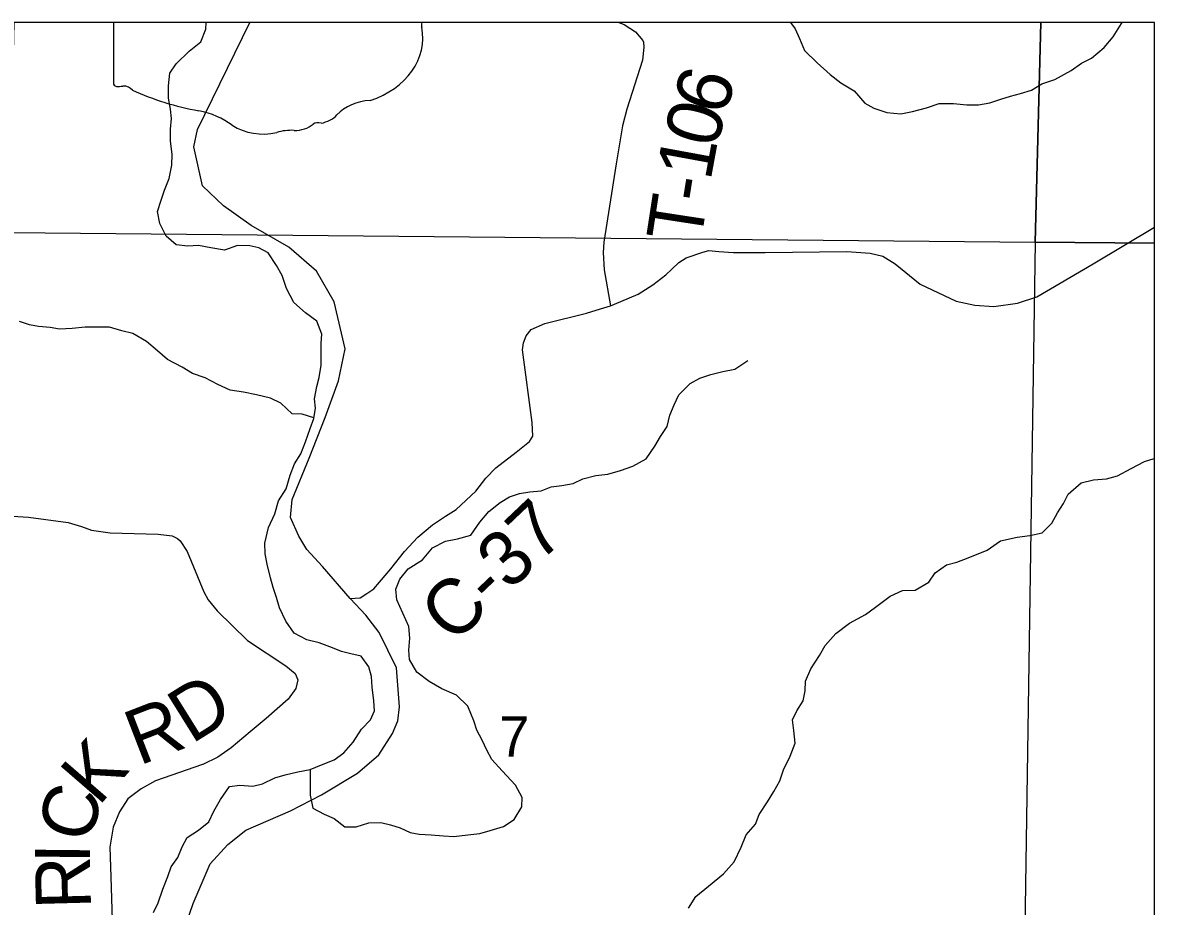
# Model space of a CAD drawing. Extents: x -452339 to 6403467, y -1 to 1814750.
# Drawn here: x -59685 to -53520, y 1558323 to 1563141 of the extents above; entities that cross this region are included whole.
import ezdxf

# ---------------------------------------------------------------- set-up
doc = ezdxf.new("R2010")
doc.units = 0
for name, color, linetype in [('GM_X_County', 7, 'Continuous'), ('GM_X_County_Road', 7, 'Continuous'), ('GM_X_County_ROW', 7, 'Continuous'), ('GM_X_Major_Lake', 7, 'Continuous'), ('GM_X_Major_Lake_Text', 7, 'Continuous'), ('GM_X_Section', 7, 'Continuous'), ('GM_X_Township_Road', 7, 'Continuous'), ('GM_X_Township_Road_Text', 7, 'Continuous'), ('GM_X_Unincorporated_Location', 7, 'Continuous')]:
    doc.layers.add(name, color=color, linetype=linetype)

msp = doc.modelspace()

# ---------------------------------------------------------------- linework, layer by layer
at = {"layer": 'GM_X_County_Road'}
msp.add_lwpolyline([(-58830, 1558123.3), (-58756.7, 1558338.3), (-58663, 1558554.5), (-58567.1, 1558660.8), (-58469.2, 1558739.1), (-58225.8, 1558844.3), (-58057.5, 1558932), (-57861.9, 1559048.6), (-57745.8, 1559148.9), (-57670, 1559265.2), (-57642, 1559335.3), (-57632.1, 1559411.5), (-57648.3, 1559623.8), (-57742.4, 1559816), (-57816.5, 1559910), (-57900.9, 1560000.9), (-58052.6, 1560176.1), (-58136.7, 1560268.1), (-58181.5, 1560340.7), (-58226, 1560442.8), (-58216.3, 1560541.1), (-58125, 1560766.1), (-58037.7, 1560987.2), (-57964.4, 1561188.1), (-57929, 1561362.7), (-57988.1, 1561619.1), (-58084.9, 1561785.1), (-58235.6, 1561916.8), (-58440.5, 1562034.1), (-58591.1, 1562141.6), (-58705.7, 1562251.4), (-58752.4, 1562462.6), (-58732.5, 1562558.8), (-58447.7, 1563140.5)], dxfattribs=at)
at = {"layer": 'GM_X_County_ROW'}
for points in [[(-56437.5, 1563140.5), (-56408, 1563129.7), (-56345.7, 1563090.1), (-56307.4, 1563042.3), (-56303.3, 1563034.3), (-56301.2, 1563006.3), (-56308.7, 1562936.1), (-56394.7, 1562669), (-56418.1, 1562578.7), (-56452.6, 1562370.1), (-56519.5, 1561942.9), (-56523.1, 1561886.8), (-56516.4, 1561792.7), (-56482.4, 1561596.6)], [(-60027.1, 1560469.2), (-59652.8, 1560443.9), (-59438.3, 1560415.7), (-59363.9, 1560393), (-59309.6, 1560373.9), (-59209.4, 1560359.7), (-58947.3, 1560352.4), (-58871.1, 1560343.7), (-58840.9, 1560328.3), (-58826.7, 1560316.5), (-58789.6, 1560257.1), (-58697.8, 1560038.3), (-58675.1, 1559994.6), (-58626, 1559933.4), (-58461.3, 1559772), (-58250.9, 1559633.6), (-58200.2, 1559592.4), (-58185.6, 1559558.6), (-58196.7, 1559510.3), (-58239.7, 1559453.4), (-58357.9, 1559347.1), (-58446.6, 1559275.4), (-58549.1, 1559187.3), (-58622.2, 1559135.9), (-58703.5, 1559096.4), (-58704.8, 1559095.9)], [(-58704.8, 1559095.9), (-58961.9, 1559007.6), (-59039.1, 1558964.1), (-59112.2, 1558908.7), (-59156.9, 1558837.7), (-59191.5, 1558754.9), (-59209.6, 1558646.4), (-59204.8, 1558484.2), (-59182.5, 1557777.2), (-59158.1, 1556948), (-59141, 1556884.2), (-59107.8, 1556814.7), (-59068.8, 1556759.3), (-58929.7, 1556639.9)]]:
    msp.add_lwpolyline(points, dxfattribs=at)
at = {"layer": 'GM_X_Section'}
msp.add_lwpolyline([(-57900.9, 1560000.9), (-57846.6, 1560004.1), (-57810.6, 1560028.2), (-57772.6, 1560054.3), (-57678.8, 1560162.6), (-57604.9, 1560256.9), (-57533, 1560335.1), (-57453.1, 1560403.3), (-57381.1, 1560449.5), (-57323.2, 1560485.7), (-57217.3, 1560586), (-57161.4, 1560658.2), (-57107.4, 1560714.3), (-56997.6, 1560798.6), (-56923.6, 1560856.8), (-56905.7, 1560886.9), (-56909.7, 1560961), (-56962.1, 1561357.6), (-56956.1, 1561395.6), (-56942.1, 1561433.7), (-56914.2, 1561467.8), (-56840.2, 1561500), (-56614.4, 1561556.4), (-56536.4, 1561580.5), (-56482.4, 1561596.6), (-56426.5, 1561620.8), (-56332.5, 1561661), (-56252.6, 1561711.2), (-56180.7, 1561765.3), (-56150.7, 1561795.4), (-56110.8, 1561833.6), (-56070.8, 1561857.7), (-55978.9, 1561889.8), (-55946.9, 1561897.9), (-55892.9, 1561892), (-55812.9, 1561888.1), (-55641, 1561888.3), (-55195.1, 1561893), (-55067.2, 1561883.2), (-54999.2, 1561867.3), (-54931.2, 1561825.3), (-54795.1, 1561715.4), (-54599.1, 1561621.5), (-54497.1, 1561599.6), (-54395.2, 1561593.8), (-54265.2, 1561612), (-54159.3, 1561646.2), (-53853.6, 1561825), (-53519.8, 1562026.2)], dxfattribs=at)
at = {"layer": 'GM_X_Township_Road'}
msp.add_lwpolyline([(-57511.3, 1563140.5), (-59190.9, 1563140.5), (-59190.9, 1562811.1)], dxfattribs=at)
for centre, major_axis, start_param, end_param in [((-57381.3, 1563128), (130.9, 0), 3.021572, 3.262537), ((-57967.2, 1563057.6), (461.6, 0), 5.101753, 6.440018), ((-59170.8, 1562808.7), (20.3, 0), 2.993084, 4.5083), ((-59167.7, 1562916.8), (155.2, 0), 4.665946, 4.897461), ((-59136, 1562750.1), (56, 0), 0.519207, 1.627899), ((-58429.4, 1563699.4), (1332.7, 0), 4.195997, 4.488961), ((-57772.6, 1562514.4), (252.8, 0), 1.647645, 2.488434), ((-58826.7, 1562336.3), (417, 0), 0.823519, 1.323587), ((-58092.9, 1562708.6), (149.1, 0), 4.937069, 5.64225), ((-58375.7, 1562744.8), (264.6, 0), 4.026481, 4.996735), ((-58203.5, 1562665.7), (141, 0), 4.691044, 5.507374), ((-58076, 1562563.3), (39.7, 0), 1.147584, 2.315152), ((-58222.8, 1562379.5), (217.4, 0), 1.495662, 1.94098)]:
    msp.add_ellipse(centre, major_axis=major_axis, ratio=0.8, start_param=start_param, end_param=end_param, dxfattribs=at)
at = {"layer": 'GM_X_Township_Road_Text'}
for points in [[(-58119.1, 1560928.2), (-58099.3, 1560982.3), (-58089.5, 1561038.4), (-58095.6, 1561090.5), (-58081.8, 1561156.6), (-58070, 1561206.7), (-58058.2, 1561272.8), (-58058.5, 1561392.9), (-58054.7, 1561443), (-58082.9, 1561513), (-58145, 1561558.8), (-58207.2, 1561614.7), (-58247.4, 1561690.6), (-58271.6, 1561762.6), (-58301.7, 1561816.6), (-58347.9, 1561886.5), (-58398, 1561912.4), (-58448, 1561924.2), (-58514, 1561926), (-58585.9, 1561899.7), (-58659.9, 1561913.5), (-58727.9, 1561925.3), (-58785.9, 1561921.1), (-58849.9, 1561928.8), (-58904, 1561976.7), (-58938.2, 1562044.7), (-58950.4, 1562110.7), (-58930.6, 1562172.8), (-58912.7, 1562227), (-58886.9, 1562291.1), (-58873.2, 1562363.2), (-58871.3, 1562423.3), (-58879.6, 1562493.4), (-58879.8, 1562559.4), (-58873.9, 1562617.5), (-58880.1, 1562669.6), (-58890.3, 1562729.6), (-58890.5, 1562795.7), (-58882.7, 1562865.8), (-58848.8, 1562915.9), (-58779.1, 1562984.2), (-58715.3, 1563036.5), (-58687.5, 1563104.7), (-58686.4, 1563140.5)], [(-55501.4, 1563140.5), (-55476.8, 1563105.8), (-55452.6, 1563053.8), (-55426.5, 1562987.8), (-55356.3, 1562922), (-55286.1, 1562858.2), (-55228, 1562812.3), (-55155.9, 1562768.5), (-55097.7, 1562700.7), (-55047.7, 1562674.8), (-54977.6, 1562651), (-54901.6, 1562643.3), (-54837.7, 1562655.5), (-54761.8, 1562675.8), (-54691.9, 1562700.1), (-54613.9, 1562700.3), (-54541.9, 1562692.6), (-54478, 1562692.8), (-54416, 1562703), (-54356.1, 1562723.3), (-54304.2, 1562739.5), (-54248.2, 1562753.7), (-54188.3, 1562771.9), (-54132.4, 1562806.1), (-54062.6, 1562830.4), (-53972.7, 1562878.8), (-53916.9, 1562919), (-53863, 1562947.2), (-53793.2, 1563005.6), (-53743.4, 1563063.8), (-53699.6, 1563136), (-53695, 1563140.5)], [(-58098.7, 1560985.4), (-58163.3, 1561006.1), (-58217.3, 1561008), (-58279.5, 1561065.8), (-58335.5, 1561093.6), (-58411.6, 1561111.4), (-58481.6, 1561125.2), (-58555.6, 1561136.9), (-58621.6, 1561168.7), (-58691.7, 1561204.6), (-58759.8, 1561228.4), (-58815.8, 1561262.2), (-58895.9, 1561304), (-58950.1, 1561351.8), (-59010.2, 1561401.7), (-59084.3, 1561445.5), (-59144.3, 1561461.3), (-59212.4, 1561481.1), (-59344.3, 1561480.6), (-59416.2, 1561472.4), (-59484.2, 1561470.2), (-59536.2, 1561478), (-59598.2, 1561483.8), (-59648.2, 1561493.6), (-59702.2, 1561511.5)], [(-58118.6, 1559070.2), (-58119.2, 1559003.8), (-58119, 1558929.7), (-58104.8, 1558857.7), (-58042.7, 1558825.9), (-57988.7, 1558802), (-57930.5, 1558756.2), (-57868.6, 1558756.4), (-57798.7, 1558778.7), (-57734.7, 1558780.9), (-57680.7, 1558767.1), (-57628.6, 1558751.2), (-57574.6, 1558725.4), (-57524.6, 1558717.5), (-57460.6, 1558713.7), (-57392.6, 1558708), (-57336.6, 1558704.2), (-57260.7, 1558712.4), (-57194.7, 1558720.7), (-57138.8, 1558736.9), (-57064.9, 1558759.2), (-57007, 1558797.4), (-56965.3, 1558865.6), (-56963.4, 1558915.7), (-56999.6, 1558983.7), (-57073.8, 1559061.5), (-57130, 1559123.4), (-57156.1, 1559175.4), (-57182.3, 1559229.3), (-57210.4, 1559283.3), (-57226.6, 1559335.3), (-57260.8, 1559415.3), (-57321, 1559475.2), (-57401.1, 1559508.9), (-57471.2, 1559548.8), (-57537.3, 1559600.6), (-57577.5, 1559668.5), (-57581.6, 1559720.6), (-57575.8, 1559784.7), (-57582, 1559848.7), (-57614.2, 1559920.7), (-57646.4, 1559994.7), (-57652.6, 1560052.7), (-57630.8, 1560106.9), (-57585, 1560163.1), (-57507.2, 1560211.4), (-57453.4, 1560277.7), (-57381.5, 1560314), (-57315.6, 1560326.2), (-57243.7, 1560346.5), (-57193.9, 1560416.8), (-57146.1, 1560475), (-57084.3, 1560525.3), (-57032.4, 1560555.5), (-56978.5, 1560573.7), (-56922.5, 1560581.9), (-56860.6, 1560588.1), (-56806.7, 1560610.3), (-56748.7, 1560616.5), (-56686.8, 1560628.8), (-56632.9, 1560653), (-56563, 1560671.3), (-56497, 1560679.5), (-56429.1, 1560699.8), (-56361.2, 1560722), (-56289.3, 1560762.3), (-56241.6, 1560832.6), (-56209.7, 1560884.7), (-56173.9, 1560938.9), (-56160.1, 1561001), (-56136.3, 1561057.2), (-56110.5, 1561111.3), (-56048.7, 1561173.6), (-55996.8, 1561201.8), (-55936.9, 1561222.1), (-55871, 1561238.3), (-55805, 1561250.6), (-55735.2, 1561298.9)], [(-58972.7, 1558290), (-58946.9, 1558342.1), (-58921.1, 1558416.3), (-58895.3, 1558486.5), (-58875.5, 1558538.6), (-58839.7, 1558588.8), (-58815.9, 1558647), (-58790, 1558699.1), (-58728.2, 1558739.4), (-58670.3, 1558783.6), (-58644.5, 1558841.8), (-58606.7, 1558906), (-58559, 1558976.3), (-58503, 1558984.5), (-58431, 1558978.7), (-58379.1, 1558990.9), (-58311.2, 1559023.2), (-58255.3, 1559039.4), (-58185.4, 1559055.7), (-58119.4, 1559069.9), (-58057.5, 1559094.2), (-57987.6, 1559122.4), (-57935.8, 1559160.7), (-57884, 1559218.9), (-57840.2, 1559289.2), (-57790.4, 1559339.4), (-57768.5, 1559389.5), (-57772.7, 1559443.6), (-57780.9, 1559517.6), (-57785.1, 1559575.7), (-57799.3, 1559629.7), (-57841.4, 1559687.6), (-57897.4, 1559699.5), (-57947.5, 1559713.3), (-57997.5, 1559733.2), (-58069.6, 1559758.9), (-58137.6, 1559776.7), (-58205.7, 1559812.6), (-58251.8, 1559878.5), (-58286.1, 1559950.4), (-58302.2, 1560006.5), (-58320.4, 1560060.5), (-58334.5, 1560114.5), (-58352.8, 1560188.5), (-58364.9, 1560244.5), (-58365.1, 1560302.6), (-58345.4, 1560388.8), (-58311.6, 1560463), (-58291.8, 1560533.1), (-58250, 1560599.4), (-58228.3, 1560673.5), (-58204.5, 1560735.7), (-58170.7, 1560789.9), (-58144.9, 1560856), (-58119.1, 1560928.2)], [(-56057.9, 1558314.1), (-56018.1, 1558376.3), (-55948.3, 1558432.6), (-55866.6, 1558501), (-55808.8, 1558565.3), (-55771.1, 1558645.5), (-55743.3, 1558713.7), (-55693.5, 1558772), (-55673.6, 1558824.1), (-55627.9, 1558892.3), (-55592.1, 1558948.5), (-55560.3, 1559006.7), (-55540.4, 1559066.8), (-55504.7, 1559141.1), (-55476.9, 1559213.3), (-55483.1, 1559281.3), (-55491.3, 1559339.4), (-55467.5, 1559389.5), (-55433.6, 1559443.7), (-55421.8, 1559497.8), (-55420, 1559549.9), (-55392.2, 1559618.1), (-55344.4, 1559690.3), (-55312.6, 1559744.5), (-55254.8, 1559810.8), (-55181.1, 1559867.1), (-55093.2, 1559913.4), (-55039.4, 1559953.7), (-54959.6, 1560014), (-54891.7, 1560044.3), (-54823.7, 1560046.6), (-54747.9, 1560090.9), (-54714.1, 1560141), (-54652.2, 1560185.3), (-54596.3, 1560199.5), (-54534.4, 1560223.8), (-54430.6, 1560264.2), (-54358.8, 1560316.5), (-54266.9, 1560334.8), (-54198.9, 1560345.1), (-54131, 1560359.3), (-54079.2, 1560411.6), (-54047.3, 1560467.8), (-54015.5, 1560519.9), (-53989.7, 1560570.1), (-53917.9, 1560632.4), (-53852, 1560648.7), (-53780, 1560652.9), (-53720.1, 1560669.2), (-53646.3, 1560709.5), (-53574.4, 1560747.8), (-53520.5, 1560764), (-53519.8, 1560764.1)]]:
    msp.add_lwpolyline(points, dxfattribs=at)
at = {"layer": 'GM_X_Unincorporated_Location'}
for points in [[(-54138.3, 1563140.5), (-59734.2, 1563140.5), (-59752.5, 1562321.9), (-59755.1, 1561995.7), (-54168.4, 1561943.8)], [(-53519.8, 1561938.6), (-53519.8, 1563140.5), (-54138.3, 1563140.5), (-54168.4, 1561943.8)], [(-54168.4, 1561943.8), (-54249.2, 1556628.8), (-59852, 1556682.6), (-59844.9, 1556964.8), (-59755.1, 1561995.7)], [(-53519.8, 1556617.7), (-53519.8, 1561938.6), (-54168.4, 1561943.8), (-54249.2, 1556628.8)]]:
    msp.add_lwpolyline(points, close=True, dxfattribs=at)

# ---------------------------------------------------------------- texts
at = {"layer": 'GM_X_County'}
msp.add_text('C-37', height=300, rotation=43.57098, dxfattribs=at).set_placement((-57339.3, 1559746.5))
at = {"layer": 'GM_X_Major_Lake'}
msp.add_text('7', height=220.8, rotation=0.00001, dxfattribs=at).set_placement((-57089.7, 1559138.3))
at = {"layer": 'GM_X_Major_Lake_Text'}
for s, rotation, p in [('6', 73.49416, (-55859.7, 1562625)), ('0', 75.2506, (-55906.1, 1562448.7)), ('1', 79.56575, (-55938.3, 1562272.8)), ('-', 80.89183, (-55957.5, 1562152.9)), ('T', 81.25774, (-55991.5, 1561931.6)), ('D', 31.95814, (-58765.8, 1559205.1)), ('R', 21.14764, (-59050.9, 1559088.6)), ('K', 49.12489, (-59271.9, 1558864.3)), ('C', 74.69044, (-59320.5, 1558657.6)), ('I', 89.43018, (-59318.9, 1558554.5)), ('R', 91.50673, (-59312.4, 1558311.1))]:
    msp.add_text(s, height=300, rotation=rotation, dxfattribs=at).set_placement(p)

doc.saveas('drawing.dxf')
